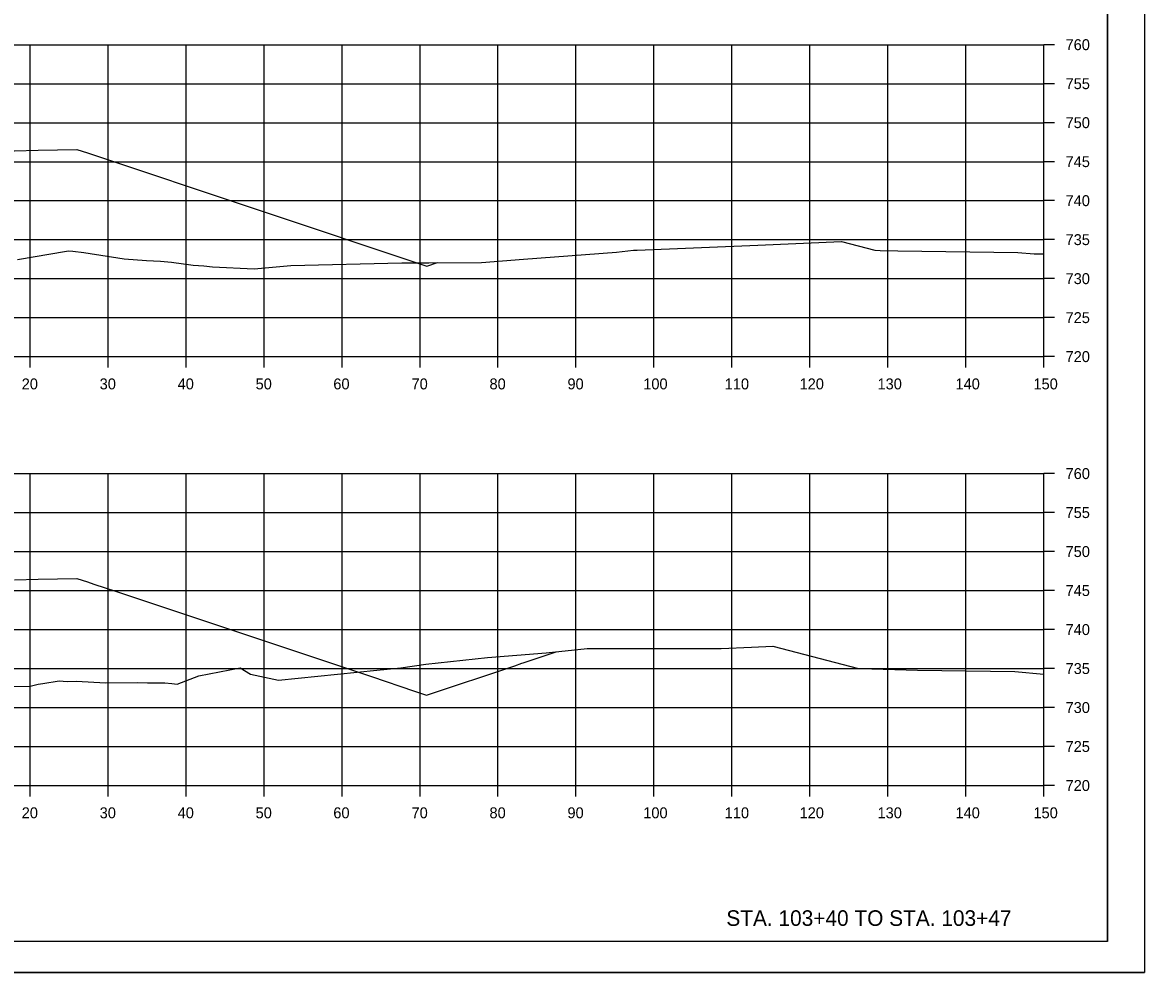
# Model space of a CAD drawing. Extents: x 1202951 to 1376887, y 378065 to 728038.
# Drawn here: x 1374304 to 1374447.9, y 379186.6 to 379308.5 of the extents above; entities that cross this region are included whole.
import ezdxf

# ---------------------------------------------------------------- set-up
doc = ezdxf.new("R2010")
doc.units = 0
for name, color, linetype in [('R_Axis', 7, 'Continuous'), ('R_Axis Annot', 7, 'Continuous'), ('R_Draft', 7, 'Continuous'), ('R_Exist Surface', 7, 'Continuous'), ('R_Fin Surface', 7, 'Continuous'), ('R_Grid', 7, 'Continuous'), ('R_No Plot', 7, 'Continuous')]:
    doc.layers.add(name, color=color, linetype=linetype)

msp = doc.modelspace()

# ---------------------------------------------------------------- linework, layer by layer
at = {"layer": 'R_Axis'}
for p, q in [((1374434.98, 379265.6), (1374434.98, 379305.6)), ((1374436.38, 379305.6), (1374434.98, 379305.6)), ((1374436.38, 379300.6), (1374434.98, 379300.6)), ((1374436.38, 379295.6), (1374434.98, 379295.6)), ((1374436.38, 379290.6), (1374434.98, 379290.6)), ((1374436.38, 379285.6), (1374434.98, 379285.6)), ((1374436.38, 379280.6), (1374434.98, 379280.6)), ((1374436.38, 379275.6), (1374434.98, 379275.6)), ((1374436.38, 379270.6), (1374434.98, 379270.6)), ((1374134.98, 379265.6), (1374434.98, 379265.6)), ((1374304.98, 379264.2), (1374304.98, 379265.6)), ((1374314.98, 379264.2), (1374314.98, 379265.6)), ((1374324.98, 379264.2), (1374324.98, 379265.6)), ((1374334.98, 379264.2), (1374334.98, 379265.6)), ((1374344.98, 379264.2), (1374344.98, 379265.6)), ((1374354.98, 379264.2), (1374354.98, 379265.6)), ((1374364.98, 379264.2), (1374364.98, 379265.6)), ((1374374.98, 379264.2), (1374374.98, 379265.6)), ((1374384.98, 379264.2), (1374384.98, 379265.6)), ((1374394.98, 379264.2), (1374394.98, 379265.6)), ((1374404.98, 379264.2), (1374404.98, 379265.6)), ((1374414.98, 379264.2), (1374414.98, 379265.6)), ((1374424.98, 379264.2), (1374424.98, 379265.6)), ((1374434.98, 379264.2), (1374434.98, 379265.6)), ((1374436.38, 379265.6), (1374434.98, 379265.6)), ((1374434.98, 379210.6), (1374434.98, 379250.6)), ((1374436.38, 379250.6), (1374434.98, 379250.6)), ((1374436.38, 379245.6), (1374434.98, 379245.6)), ((1374436.38, 379240.6), (1374434.98, 379240.6)), ((1374436.38, 379235.6), (1374434.98, 379235.6)), ((1374436.38, 379230.6), (1374434.98, 379230.6)), ((1374436.38, 379225.6), (1374434.98, 379225.6)), ((1374436.38, 379220.6), (1374434.98, 379220.6)), ((1374436.38, 379215.6), (1374434.98, 379215.6)), ((1374134.98, 379210.6), (1374434.98, 379210.6)), ((1374304.98, 379209.2), (1374304.98, 379210.6)), ((1374314.98, 379209.2), (1374314.98, 379210.6)), ((1374324.98, 379209.2), (1374324.98, 379210.6)), ((1374334.98, 379209.2), (1374334.98, 379210.6)), ((1374344.98, 379209.2), (1374344.98, 379210.6)), ((1374354.98, 379209.2), (1374354.98, 379210.6)), ((1374364.98, 379209.2), (1374364.98, 379210.6)), ((1374374.98, 379209.2), (1374374.98, 379210.6)), ((1374384.98, 379209.2), (1374384.98, 379210.6)), ((1374394.98, 379209.2), (1374394.98, 379210.6)), ((1374404.98, 379209.2), (1374404.98, 379210.6)), ((1374414.98, 379209.2), (1374414.98, 379210.6)), ((1374424.98, 379209.2), (1374424.98, 379210.6)), ((1374434.98, 379209.2), (1374434.98, 379210.6)), ((1374436.38, 379210.6), (1374434.98, 379210.6))]:
    msp.add_line(p, q, dxfattribs=at)
at = {"layer": 'R_Exist Surface'}
for points in [[(1374303.34, 379278.06), (1374309.63, 379279.12), (1374309.93, 379279.17), (1374310.44, 379279.13), (1374311.84, 379278.97), (1374317.04, 379278.13), (1374319.91, 379277.92), (1374321.69, 379277.83), (1374323.12, 379277.72), (1374325.87, 379277.31), (1374327.25, 379277.25), (1374328.35, 379277.11), (1374333.69, 379276.84), (1374338.4, 379277.28), (1374352.64, 379277.61), (1374356.12, 379277.64), (1374362.86, 379277.68), (1374368.27, 379278.1), (1374380.16, 379279.01), (1374382.36, 379279.24), (1374382.84, 379279.25), (1374398.32, 379279.9), (1374409.03, 379280.35), (1374413.3, 379279.24), (1374413.98, 379279.22), (1374416.27, 379279.16), (1374431.65, 379278.95), (1374433.74, 379278.76), (1374434.98, 379278.78)], [(1374302.52, 379223.29), (1374304.99, 379223.34), (1374306.02, 379223.61), (1374306.62, 379223.68), (1374308.71, 379224.02), (1374309.71, 379223.93), (1374310.89, 379223.99), (1374314.67, 379223.76), (1374318.72, 379223.79), (1374320.01, 379223.78), (1374322.26, 379223.77), (1374323.16, 379223.7), (1374323.83, 379223.6), (1374326.61, 379224.67), (1374331.92, 379225.71), (1374333.24, 379224.9), (1374336.82, 379224.13), (1374349.44, 379225.4), (1374352.5, 379225.68), (1374355.71, 379226.16), (1374363.64, 379227), (1374371.14, 379227.6), (1374376.43, 379228.15), (1374393.61, 379228.19), (1374397.51, 379228.35), (1374400.23, 379228.46), (1374411.2, 379225.62), (1374412.94, 379225.57), (1374418.81, 379225.41), (1374431.26, 379225.24), (1374434.98, 379224.9)]]:
    msp.add_lwpolyline(points, dxfattribs=at)
at = {"layer": 'R_Fin Surface'}
for points in [[(1374180.14, 379280.01), (1374184.97, 379278.4), (1374220.97, 379290.4), (1374221.97, 379290.4), (1374247.98, 379291.94), (1374252.98, 379291.84), (1374255.98, 379291.78), (1374256.47, 379291.78), (1374256.48, 379291.28), (1374257.48, 379291.3), (1374284.98, 379291.85), (1374301.48, 379291.52), (1374302.48, 379291.5), (1374302.49, 379292), (1374302.98, 379292), (1374305.98, 379292.06), (1374310.98, 379292.16), (1374312.32, 379291.72), (1374355.87, 379277.2), (1374357.22, 379277.65)], [(1374302.98, 379236.99), (1374305.98, 379237.05), (1374310.98, 379237.15), (1374312.32, 379236.7), (1374313.15, 379236.43), (1374316.06, 379235.46), (1374348.75, 379224.56), (1374354.26, 379222.72), (1374355.83, 379222.2), (1374367.13, 379225.96), (1374368.04, 379226.27), (1374368.19, 379226.32), (1374372.45, 379227.74)]]:
    msp.add_lwpolyline(points, dxfattribs=at)
at = {"layer": 'R_Grid'}
for p, q in [((1374134.98, 379305.6), (1374434.98, 379305.6)), ((1374304.98, 379265.6), (1374304.98, 379305.6)), ((1374314.98, 379265.6), (1374314.98, 379305.6)), ((1374324.98, 379265.6), (1374324.98, 379305.6)), ((1374334.98, 379265.6), (1374334.98, 379305.6)), ((1374344.98, 379265.6), (1374344.98, 379305.6)), ((1374354.98, 379265.6), (1374354.98, 379305.6)), ((1374364.98, 379265.6), (1374364.98, 379305.6)), ((1374374.98, 379265.6), (1374374.98, 379305.6)), ((1374384.98, 379265.6), (1374384.98, 379305.6)), ((1374394.98, 379265.6), (1374394.98, 379305.6)), ((1374404.98, 379265.6), (1374404.98, 379305.6)), ((1374414.98, 379265.6), (1374414.98, 379305.6)), ((1374424.98, 379265.6), (1374424.98, 379305.6)), ((1374434.98, 379265.6), (1374434.98, 379305.6)), ((1374134.98, 379300.6), (1374434.98, 379300.6)), ((1374134.98, 379295.6), (1374434.98, 379295.6)), ((1374134.98, 379290.6), (1374434.98, 379290.6)), ((1374134.98, 379285.6), (1374434.98, 379285.6)), ((1374134.98, 379280.6), (1374434.98, 379280.6)), ((1374134.98, 379275.6), (1374434.98, 379275.6)), ((1374134.98, 379270.6), (1374434.98, 379270.6)), ((1374134.98, 379265.6), (1374434.98, 379265.6)), ((1374134.98, 379250.6), (1374434.98, 379250.6)), ((1374304.98, 379210.6), (1374304.98, 379250.6)), ((1374314.98, 379210.6), (1374314.98, 379250.6)), ((1374324.98, 379210.6), (1374324.98, 379250.6)), ((1374334.98, 379210.6), (1374334.98, 379250.6)), ((1374344.98, 379210.6), (1374344.98, 379250.6)), ((1374354.98, 379210.6), (1374354.98, 379250.6)), ((1374364.98, 379210.6), (1374364.98, 379250.6)), ((1374374.98, 379210.6), (1374374.98, 379250.6)), ((1374384.98, 379210.6), (1374384.98, 379250.6)), ((1374394.98, 379210.6), (1374394.98, 379250.6)), ((1374404.98, 379210.6), (1374404.98, 379250.6)), ((1374414.98, 379210.6), (1374414.98, 379250.6)), ((1374424.98, 379210.6), (1374424.98, 379250.6)), ((1374434.98, 379210.6), (1374434.98, 379250.6)), ((1374134.98, 379245.6), (1374434.98, 379245.6)), ((1374134.98, 379240.6), (1374434.98, 379240.6)), ((1374134.98, 379235.6), (1374434.98, 379235.6)), ((1374134.98, 379230.6), (1374434.98, 379230.6)), ((1374134.98, 379225.6), (1374434.98, 379225.6)), ((1374134.98, 379220.6), (1374434.98, 379220.6)), ((1374134.98, 379215.6), (1374434.98, 379215.6)), ((1374134.98, 379210.6), (1374434.98, 379210.6))]:
    msp.add_line(p, q, dxfattribs=at)
at = {"layer": 'R_No Plot'}
for p, q in [((1374443.16, 379190.6), (1374443.16, 379396.06)), ((1374443.16, 379190.6), (1374126.98, 379190.6)), ((1374114.58, 379186.62), (1374447.91, 379186.62))]:
    msp.add_line(p, q, dxfattribs=at)
for points in [[(1374114.57, 379399.95), (1374447.91, 379399.95), (1374447.91, 379186.62), (1374114.57, 379186.62)], [(1374360.9, 379396.06), (1374380.52, 379396.06), (1374380.52, 379386.18), (1374396.63, 379386.18), (1374419.83, 379386.18), (1374419.83, 379361.85), (1374443.16, 379361.85), (1374443.16, 379190.6), (1374126.98, 379190.6), (1374126.98, 379396.06)]]:
    msp.add_lwpolyline(points, close=True, dxfattribs=at)

# ---------------------------------------------------------------- texts
at = {"layer": 'R_Axis Annot'}
for s, p in [('760', (1374437.78, 379304.9)), ('755', (1374437.78, 379299.9)), ('750', (1374437.78, 379294.9)), ('745', (1374437.78, 379289.9)), ('740', (1374437.78, 379284.9)), ('735', (1374437.78, 379279.9)), ('730', (1374437.78, 379274.9)), ('725', (1374437.78, 379269.9)), ('720', (1374437.78, 379264.9)), ('20', (1374303.89, 379261.4)), ('30', (1374313.89, 379261.4)), ('40', (1374323.89, 379261.4)), ('50', (1374333.89, 379261.4)), ('60', (1374343.86, 379261.4)), ('70', (1374353.89, 379261.4)), ('80', (1374363.89, 379261.4)), ('90', (1374373.89, 379261.4)), ('100', (1374383.61, 379261.4)), ('110', (1374394.06, 379261.4)), ('120', (1374403.66, 379261.4)), ('130', (1374413.66, 379261.4)), ('140', (1374423.66, 379261.4)), ('150', (1374433.66, 379261.4)), ('760', (1374437.78, 379249.9)), ('755', (1374437.78, 379244.9)), ('750', (1374437.78, 379239.9)), ('745', (1374437.78, 379234.9)), ('740', (1374437.78, 379229.9)), ('735', (1374437.78, 379224.9)), ('730', (1374437.78, 379219.9)), ('725', (1374437.78, 379214.9)), ('720', (1374437.78, 379209.9)), ('20', (1374303.89, 379206.4)), ('30', (1374313.89, 379206.4)), ('40', (1374323.89, 379206.4)), ('50', (1374333.89, 379206.4)), ('60', (1374343.86, 379206.4)), ('70', (1374353.89, 379206.4)), ('80', (1374363.89, 379206.4)), ('90', (1374373.89, 379206.4)), ('100', (1374383.61, 379206.4)), ('110', (1374394.06, 379206.4)), ('120', (1374403.66, 379206.4)), ('130', (1374413.66, 379206.4)), ('140', (1374423.66, 379206.4)), ('150', (1374433.66, 379206.4))]:
    msp.add_text(s, height=1.4, dxfattribs=at).set_placement(p)
at = {"layer": 'R_Draft'}
msp.add_text('STA. 103+40 TO STA. 103+47', height=2, dxfattribs=at).set_placement((1374394.27, 379192.6))

doc.saveas('drawing.dxf')
